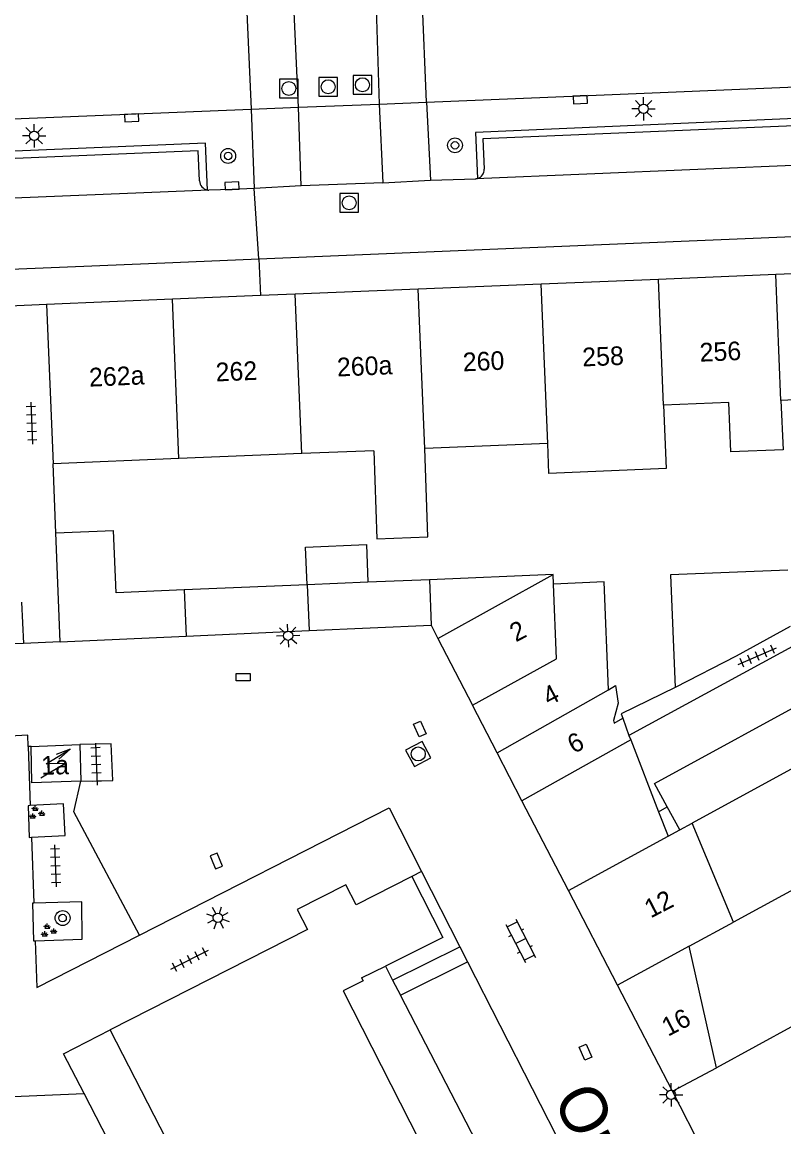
# Model space of a CAD drawing. Extents: x 132999 to 136000, y 398499 to 400501.
# Drawn here: x 133466.9 to 133507.8, y 398600.8 to 398660.1 of the extents above; entities that cross this region are included whole.
import ezdxf

# ---------------------------------------------------------------- set-up
doc = ezdxf.new("R2010")
doc.units = 0
for name, color, linetype in [('gg-afsc-erfafscheiding', 7, 'Continuous'), ('gg-afsc-muur', 7, 'Continuous'), ('gg-anno-huisnummerreeks BGT', 7, 'Continuous'), ('gg-anno-openbare ruimte label', 7, 'Continuous'), ('gg-bbg-bijgebouw', 7, 'Continuous'), ('gg-bbg-gedigitaliseerde bebouwing', 7, 'Continuous'), ('gg-bbg-gedigitaliseerde bijgebouw', 7, 'Continuous'), ('gg-bbg-hoofdgebouw', 7, 'Continuous'), ('gg-bbg-luifel en loopbrug', 7, 'Continuous'), ('gg-bbg-tussenscheiding', 7, 'Continuous'), ('gg-knt-verharding', 7, 'Continuous'), ('gg-knt-verharding nz', 7, 'Continuous'), ('gt-grn-weggrens', 7, 'Continuous'), ('gt-symb-boom', 7, 'Continuous'), ('gt-symb-groenvak', 7, 'Continuous'), ('gt-symb-klinker verharding', 7, 'Continuous'), ('gt-symb-kolk', 7, 'Continuous'), ('gt-symb-kolk center center', 7, 'Continuous'), ('gt-symb-lichtmast', 7, 'Continuous'), ('gt-symb-rioolschacht', 7, 'Continuous'), ('gt-symb-tegel verharding', 7, 'Continuous'), ('gt-symb-trafo symbool', 7, 'Continuous')]:
    doc.layers.add(name, color=color, linetype=linetype)

# ---------------------------------------------------------------- blocks, each defined once
blk = doc.blocks.new('gt0-RS')
at = {"layer": 'gt-symb-rioolschacht'}
blk.add_lwpolyline([(-0.5, -0.5), (0.5, -0.5), (0.5, 0.5), (-0.5, 0.5)], close=True, dxfattribs=at)
blk.add_circle((0, 0), 0.375, dxfattribs=at)
blk = doc.blocks.new('gt0-KOLK')
at = {"layer": 'gt-symb-kolk'}
blk.add_lwpolyline([(0, 0), (0.375, 0), (0.375, 0.4), (-0.375, 0.4), (-0.375, 0), (0, 0)], dxfattribs=at)
blk = doc.blocks.new('gt0-TEG1')
at = {"layer": 'gt-symb-tegel verharding'}
for p, q in [((-1.125, 0), (1.125, 0)), ((-0.9, -0.25), (-0.9, 0.25)), ((-0.45, -0.25), (-0.45, 0.25)), ((0, -0.25), (0, 0.25)), ((0.45, -0.25), (0.45, 0.25)), ((0.9, -0.25), (0.9, 0.25))]:
    blk.add_line(p, q, dxfattribs=at)
blk = doc.blocks.new('gt0-KOLKCC')
at = {"layer": 'gt-symb-kolk center center'}
blk.add_lwpolyline([(-0.375, 0.2), (0.375, 0.2), (0.375, -0.2), (-0.375, -0.2)], close=True, dxfattribs=at)
blk = doc.blocks.new('gt0-LMAST')
at = {"layer": 'gt-symb-lichtmast'}
for p, q in [((-0.005, 0.246), (-0.005, 0.621)), ((-0.182, 0.173), (-0.447, 0.438)), ((0.172, 0.173), (0.437, 0.438)), ((-0.255, -0.004), (-0.63, -0.004)), ((-0.182, -0.181), (-0.447, -0.446)), ((-0.005, -0.254), (-0.005, -0.629)), ((0.437, -0.446), (0.172, -0.181)), ((0.245, -0.004), (0.62, -0.004))]:
    blk.add_line(p, q, dxfattribs=at)
blk.add_circle((-0.005, -0.004), 0.25, dxfattribs=at)
blk = doc.blocks.new('gt0-BOOM')
at = {"layer": 'gt-symb-boom'}
for radius in [0.4, 0.2]:
    blk.add_circle((0, 0), radius, dxfattribs=at)
blk = doc.blocks.new('gt0-KL1')
at = {"layer": 'gt-symb-klinker verharding'}
for p, q in [((-1.15, 0.3), (1.15, 0.3)), ((-1, -0.3), (-1, 0.3)), ((-0.5, 0.3), (-0.5, 0.45)), ((0, -0.3), (0, 0.3)), ((0.5, 0.3), (0.5, 0.45)), ((1, -0.3), (1, 0.3)), ((-1.15, -0.3), (1.15, -0.3)), ((-0.5, -0.45), (-0.5, -0.3)), ((0.5, -0.45), (0.5, -0.3))]:
    blk.add_line(p, q, dxfattribs=at)
blk = doc.blocks.new('gt0-HSP')
at = {"layer": 'gt-symb-trafo symbool'}
for points in [[(0.771, 0.746), (-0.529, -0.004), (0.471, -0.004), (-0.829, -0.754)], [(-0.217, -0.24), (-0.829, -0.754), (-0.077, -0.48)]]:
    blk.add_lwpolyline(points, dxfattribs=at)
blk = doc.blocks.new('gt0-GRVAK')
at = {"layer": 'gt-symb-groenvak'}
for p, q in [((-0.11, 0.189), (-0.228, 0.24)), ((-0.182, 0.153), (0.088, 0.153)), ((-0.091, 0.211), (-0.156, 0.322)), ((-0.047, 0.214), (-0.047, 0.393)), ((-0.004, 0.211), (0.061, 0.322)), ((0.015, 0.189), (0.133, 0.24)), ((0.262, -0.052), (0.197, 0.059)), ((0.305, -0.049), (0.305, 0.13)), ((0.349, -0.052), (0.414, 0.059)), ((-0.245, -0.228), (-0.363, -0.177)), ((-0.318, -0.264), (-0.047, -0.264)), ((-0.226, -0.206), (-0.291, -0.095)), ((-0.183, -0.203), (-0.183, -0.024)), ((-0.139, -0.206), (-0.074, -0.095)), ((-0.12, -0.228), (-0.002, -0.177)), ((0.243, -0.074), (0.125, -0.023)), ((0.17, -0.11), (0.441, -0.11)), ((0.368, -0.074), (0.486, -0.023))]:
    blk.add_line(p, q, dxfattribs=at)

msp = doc.modelspace()

# ---------------------------------------------------------------- linework, layer by layer
at = {"layer": 'gg-afsc-erfafscheiding'}
msp.add_line((133513.945, 398616.643), (133505.092, 398611.825), dxfattribs=at)
at = {"layer": 'gg-afsc-muur'}
msp.add_line((133508.636, 398626.801), (133499.477, 398621.831), dxfattribs=at)
msp.add_lwpolyline([(133501.96, 398624.404), (133499.054, 398622.985), (133499.142, 398622.745)], dxfattribs=at)
at = {"layer": 'gg-bbg-bijgebouw'}
for p, q in [((133468.96, 398626.851), (133468.73, 398632.681)), ((133466.9, 398628.961), (133467, 398626.751)), ((133482.319, 398627.448), (133488.86, 398627.741)), ((133468.96, 398626.851), (133475.725, 398627.154)), ((133475.725, 398627.154), (133482.319, 398627.448)), ((133489.232, 398627.024), (133491.087, 398623.443)), ((133467, 398626.751), (133461.304, 398626.516)), ((133492.404, 398620.903), (133491.087, 398623.443)), ((133499.142, 398622.745), (133499.477, 398621.831)), ((133493.74, 398618.323), (133492.404, 398620.903)), ((133496.233, 398613.513), (133493.74, 398618.323)), ((133498.865, 398608.434), (133496.233, 398613.513)), ((133501.806, 398602.758), (133498.865, 398608.434)), ((133504.434, 398597.688), (133501.806, 398602.758))]:
    msp.add_line(p, q, dxfattribs=at)
msp.add_lwpolyline([(133508.132, 398627.661), (133505.22, 398626.071), (133501.96, 398624.404)], dxfattribs=at)
at = {"layer": 'gg-bbg-gedigitaliseerde bebouwing'}
for p, q in [((133514.11, 398640.051), (133507.633, 398639.785)), ((133485.793, 398637.087), (133481.929, 398636.931)), ((133495.119, 398637.465), (133488.525, 398637.198)), ((133475.335, 398636.664), (133468.59, 398636.391)), ((133481.929, 398636.931), (133475.335, 398636.664)), ((133511.198, 398621.678), (133502.866, 398617.132)), ((133502.202, 398616.769), (133501.534, 398617.993))]:
    msp.add_line(p, q, dxfattribs=at)
for points in [[(133501.336, 398639.526), (133501.475, 398636.129), (133495.184, 398635.872), (133495.119, 398637.465)], [(133507.633, 398639.785), (133507.742, 398637.142), (133504.945, 398637.027), (133504.836, 398639.67), (133501.336, 398639.526)], [(133485.793, 398637.087), (133485.96, 398632.369), (133488.693, 398632.466), (133488.525, 398637.198)], [(133501.534, 398617.993), (133500.852, 398619.243), (133510.028, 398624.25), (133508.636, 398626.801)]]:
    msp.add_lwpolyline(points, dxfattribs=at)
at = {"layer": 'gg-bbg-gedigitaliseerde bijgebouw'}
for p, q in [((133468.73, 398632.681), (133471.833, 398632.816)), ((133489.232, 398627.024), (133495.407, 398630.448)), ((133495.428, 398629.937), (133495.407, 398630.448)), ((133482.218, 398629.901), (133475.623, 398629.627)), ((133485.477, 398630.036), (133482.218, 398629.901)), ((133488.774, 398630.173), (133485.477, 398630.036)), ((133488.774, 398630.173), (133488.86, 398627.741)), ((133499.477, 398621.831), (133499.572, 398621.588)), ((133499.572, 398621.588), (133501.07, 398617.739)), ((133501.07, 398617.739), (133501.58, 398616.43)), ((133502.202, 398616.769), (133502.866, 398617.132)), ((133505.092, 398611.825), (133502.866, 398617.132)), ((133501.58, 398616.43), (133502.202, 398616.769)), ((133502.71, 398610.526), (133505.092, 398611.825)), ((133504.165, 398604.015), (133502.71, 398610.526)), ((133508.362, 398606.305), (133504.165, 398604.015))]:
    msp.add_line(p, q, dxfattribs=at)
for points in [[(133475.623, 398629.627), (133471.972, 398629.475), (133471.833, 398632.816)], [(133508.008, 398630.691), (133501.705, 398630.434), (133501.96, 398624.404)], [(133498.379, 398624.279), (133498.141, 398630.05), (133495.428, 398629.937)], [(133498.379, 398624.279), (133498.76, 398624.494), (133498.904, 398623.552), (133498.644, 398622.628), (133498.678, 398622.491), (133499.142, 398622.745)]]:
    msp.add_lwpolyline(points, dxfattribs=at)
at = {"layer": 'gg-bbg-hoofdgebouw'}
for p, q in [((133507.356, 398646.528), (133501.062, 398646.271)), ((133512.941, 398646.756), (133507.356, 398646.528)), ((133494.767, 398646.014), (133488.173, 398645.745)), ((133501.062, 398646.271), (133494.767, 398646.014)), ((133479.706, 398645.399), (133474.984, 398645.206)), ((133481.578, 398645.475), (133479.706, 398645.399)), ((133488.173, 398645.745), (133481.578, 398645.475)), ((133474.984, 398645.206), (133468.24, 398644.931)), ((133468.24, 398644.931), (133468.59, 398636.391)), ((133467.41, 398621.231), (133470.02, 398621.34)), ((133470.02, 398621.34), (133470.07, 398619.38)), ((133485.137, 398608.828), (133486.41, 398609.461)), ((133485.23, 398579.62), (133471.65, 398606.041))]:
    msp.add_line(p, q, dxfattribs=at)
for points in [[(133470.07, 398619.38), (133467.45, 398619.281), (133467.41, 398621.231)], [(133487.822, 398614.258), (133484.845, 398612.745), (133484.296, 398613.824), (133481.684, 398612.497), (133482.232, 398611.418), (133471.65, 398606.041)], [(133487.822, 398614.258), (133489.49, 398610.991), (133486.41, 398609.461)], [(133485.137, 398608.828), (133485.22, 398608.671), (133484.14, 398608.13), (133495.89, 398585.081)]]:
    msp.add_lwpolyline(points, dxfattribs=at)
at = {"layer": 'gg-bbg-luifel en loopbrug'}
for p, q in [((133495.407, 398630.448), (133488.774, 398630.173)), ((133488.86, 398627.741), (133489.232, 398627.024)), ((133501.07, 398617.739), (133501.534, 398617.993))]:
    msp.add_line(p, q, dxfattribs=at)
msp.add_lwpolyline([(133482.218, 398629.901), (133482.135, 398631.916), (133485.394, 398632.051), (133485.477, 398630.036)], dxfattribs=at)
at = {"layer": 'gg-bbg-tussenscheiding'}
for p, q in [((133507.633, 398639.785), (133507.356, 398646.528)), ((133495.119, 398637.465), (133494.767, 398646.014)), ((133501.336, 398639.526), (133501.062, 398646.271)), ((133481.929, 398636.931), (133481.578, 398645.475)), ((133488.525, 398637.198), (133488.173, 398645.745)), ((133475.335, 398636.664), (133474.984, 398645.206)), ((133482.218, 398629.901), (133482.319, 398627.448)), ((133475.623, 398629.627), (133475.725, 398627.154)), ((133492.404, 398620.903), (133498.379, 398624.279)), ((133499.572, 398621.588), (133493.74, 398618.323)), ((133496.233, 398613.513), (133501.58, 398616.43)), ((133502.71, 398610.526), (133498.865, 398608.434)), ((133501.806, 398602.758), (133504.165, 398604.015))]:
    msp.add_line(p, q, dxfattribs=at)
msp.add_lwpolyline([(133491.087, 398623.443), (133495.592, 398625.941), (133495.428, 398629.937)], dxfattribs=at)
at = {"layer": 'gg-knt-verharding'}
for p, q in [((133479.205, 398655.389), (133479.379, 398651.134)), ((133481.759, 398655.49), (133486.086, 398655.656)), ((133481.89, 398651.278), (133481.759, 398655.49)), ((133486.086, 398655.656), (133486.28, 398651.435)), ((133488.626, 398655.761), (133488.833, 398651.58)), ((133509.82, 398652.437), (133491.256, 398651.661)), ((133486.28, 398651.435), (133481.89, 398651.278)), ((133488.833, 398651.58), (133491.256, 398651.661)), ((133476.937, 398651.051), (133458.45, 398650.306)), ((133479.623, 398647.374), (133516.869, 398648.928)), ((133468.73, 398632.681), (133468.59, 398636.391)), ((133468.96, 398626.851), (133467, 398626.751)), ((133467.41, 398621.231), (133467.25, 398621.231)), ((133488.355, 398614.538), (133487.822, 398614.258)), ((133488.355, 398614.538), (133490.413, 398610.501)), ((133486.802, 398608.706), (133490.413, 398610.501)), ((133490.413, 398610.501), (133490.822, 398609.699)), ((133486.41, 398609.461), (133486.802, 398608.706)), ((133487.216, 398607.907), (133490.822, 398609.699)), ((133490.822, 398609.699), (133501.806, 398588.153)), ((133498.38, 398586.391), (133487.216, 398607.907)), ((133482.83, 398578.401), (133470.246, 398602.631))]:
    msp.add_line(p, q, dxfattribs=at)
for points in [[(133488.626, 398655.761), (133496.867, 398656.1), (133509.292, 398656.624), (133533.715, 398657.608), (133555.154, 398658.518), (133589.999, 398659.95), (133602.454, 398660.508), (133623.884, 398661.352), (133635.309, 398661.849), (133649.765, 398662.452), (133674.186, 398663.495), (133694.613, 398664.335), (133713.042, 398665.134), (133751.869, 398666.722)], [(133353.699, 398649.52), (133360.438, 398650.166), (133370.464, 398650.895), (133380.886, 398651.413), (133391.12, 398651.88), (133412.565, 398652.717), (133432.02, 398653.487), (133479.205, 398655.389)], [(133509.608, 398654.945), (133491.241, 398654.14), (133491.357, 398651.679)], [(133509.306, 398652.926), (133509.214, 398654.526), (133491.644, 398653.797), (133491.718, 398652.173)], [(133476.862, 398651.059), (133476.771, 398653.564), (133458.406, 398652.804), (133458.497, 398650.694), (133456.417, 398650.641), (133456.299, 398652.745), (133437.959, 398651.978), (133438.015, 398649.862), (133435.92, 398649.788), (133435.84, 398651.902), (133417.467, 398651.112), (133417.545, 398649.015), (133415.496, 398648.938), (133415.393, 398651.055), (133396.943, 398650.265)], [(133476.444, 398651.542), (133476.372, 398653.15), (133458.844, 398652.429), (133458.888, 398650.834)], [(133479.379, 398651.134), (133478.197, 398651.083), (133476.937, 398651.051)], [(133325.321, 398639.532), (133336.268, 398640.603), (133345.259, 398641.339), (133373.19, 398642.858), (133394.151, 398643.82), (133414.124, 398644.679), (133475.012, 398647.182), (133479.623, 398647.374)], [(133467.25, 398621.231), (133467.233, 398621.838), (133464.03, 398621.671)], [(133470.07, 398619.38), (133471.793, 398619.408), (133471.71, 398621.383), (133470.02, 398621.34)], [(133473.218, 398611.115), (133469.7, 398617.741), (133470.07, 398619.38)], [(133467.363, 398618.065), (133467.25, 398618.059), (133467.307, 398616.362), (133467.423, 398616.368)], [(133467.423, 398616.368), (133469.233, 398616.467), (133469.147, 398618.156), (133467.363, 398618.065)], [(133473.218, 398611.115), (133486.62, 398617.941), (133488.355, 398614.538)], [(133467.549, 398612.831), (133467.475, 398612.829), (133467.53, 398610.817), (133467.621, 398610.82)], [(133467.621, 398610.82), (133470.15, 398610.915), (133470.125, 398612.9), (133467.549, 398612.831)], [(133470.246, 398602.631), (133469.14, 398604.761), (133471.65, 398606.041)]]:
    msp.add_lwpolyline(points, dxfattribs=at)
for centre, radius, start, end in [((133491.221, 398652.157), 0.497, 285.89336, 1.79027), ((133476.956, 398651.562), 0.512, 182.28072, 259.4667), ((133491.221, 398652.149), 0.49, 274.09148, 286.1186), ((133476.959, 398651.614), 0.563, 260.07052, 267.75242)]:
    msp.add_arc(centre, radius, start, end, dxfattribs=at)
at = {"layer": 'gg-knt-verharding nz'}
for p, q in [((133478.932, 398661.883), (133479.205, 398655.389)), ((133481.759, 398655.49), (133481.46, 398661.979)), ((133485.87, 398662.178), (133486.086, 398655.656)), ((133488.626, 398655.761), (133488.354, 398662.279)), ((133479.205, 398655.389), (133481.759, 398655.49)), ((133486.086, 398655.656), (133488.626, 398655.761))]:
    msp.add_line(p, q, dxfattribs=at)
at = {"layer": 'gt-grn-weggrens'}
for p, q in [((133481.89, 398651.278), (133479.379, 398651.134)), ((133486.28, 398651.435), (133488.833, 398651.58)), ((133479.623, 398647.374), (133479.379, 398651.134)), ((133479.623, 398647.374), (133479.706, 398645.399)), ((133468.24, 398644.931), (133466.25, 398644.841)), ((133467.25, 398621.231), (133467.363, 398618.065)), ((133467.423, 398616.368), (133467.549, 398612.831)), ((133486.802, 398608.706), (133487.216, 398607.907)), ((133464.75, 398602.401), (133470.246, 398602.631))]:
    msp.add_line(p, q, dxfattribs=at)
msp.add_lwpolyline([(133467.621, 398610.82), (133467.71, 398608.311), (133473.218, 398611.115)], dxfattribs=at)

# ---------------------------------------------------------------- block references
at = {"layer": 'gt-symb-boom'}
for p in [(133490.145, 398653.454), (133477.977, 398652.884), (133469.097, 398612.04)]:
    msp.add_blockref('gt0-BOOM', p, dxfattribs=at)
at = {"layer": 'gt-symb-groenvak'}
for p in [(133467.68, 398617.668), (133468.319, 398611.352)]:
    msp.add_blockref('gt0-GRVAK', p, dxfattribs=at)
at = {"layer": 'gt-symb-klinker verharding', "rotation": -62.99934529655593}
msp.add_blockref('gt0-KL1', (133493.667, 398610.813), dxfattribs=at)
at = {"layer": 'gt-symb-kolk'}
for p, rotation in [((133496.867, 398656.1), -177.65101079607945), ((133472.796, 398655.126), -177.6913273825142), ((133478.197, 398651.083), 2.4783353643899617), ((133477.157, 398615.02), -67.48588735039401)]:
    msp.add_blockref('gt0-KOLK', p, dxfattribs=dict(at, rotation=rotation))
at = {"layer": 'gt-symb-kolk center center'}
msp.add_blockref('gt0-KOLKCC', (133478.786, 398624.945), dxfattribs=at)
for p, rotation in [((133488.261, 398622.175), -66.17710050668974), ((133497.145, 398604.85), -66.53799977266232)]:
    msp.add_blockref('gt0-KOLKCC', p, dxfattribs=dict(at, rotation=rotation))
at = {"layer": 'gt-symb-lichtmast'}
for p in [(133500.267, 398655.419), (133467.578, 398653.972), (133501.739, 398602.563)]:
    msp.add_blockref('gt0-LMAST', p, dxfattribs=at)
for p, rotation in [((133481.188, 398627.178), 92.57914749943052), ((133477.435, 398612.051), -62.99934529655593)]:
    msp.add_blockref('gt0-LMAST', p, dxfattribs=dict(at, rotation=rotation))
at = {"layer": 'gt-symb-rioolschacht'}
for p in [(133483.346, 398656.593), (133485.18, 398656.699), (133481.232, 398656.499), (133484.468, 398650.369)]:
    msp.add_blockref('gt0-RS', p, dxfattribs=at)
at = {"layer": 'gt-symb-rioolschacht', "rotation": -62.15337781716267}
msp.add_blockref('gt0-RS', (133488.174, 398620.833), dxfattribs=at)
at = {"layer": 'gt-symb-tegel verharding'}
for p, rotation in [((133467.437, 398638.57), -87.64984047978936), ((133506.364, 398626.08), 23.514556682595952), ((133470.903, 398620.28), -87.59258615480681), ((133468.722, 398614.835), 92.06381972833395), ((133475.915, 398609.805), 26.923625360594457)]:
    msp.add_blockref('gt0-TEG1', p, dxfattribs=dict(at, rotation=rotation))
at = {"layer": 'gt-symb-trafo symbool', "rotation": -178.79696545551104}
msp.add_blockref('gt0-HSP', (133468.684, 398620.316), dxfattribs=at)

# ---------------------------------------------------------------- texts
at = {"layer": 'gg-anno-huisnummerreeks BGT'}
for s, rotation, p in [('256', 2.4, (133503.287, 398641.856)), ('260', 2.4, (133490.584, 398641.338)), ('258', 2.4, (133496.992, 398641.599)), ('262', 2.4, (133477.326, 398640.796)), ('260a', 2.4, (133483.833, 398641.062)), ('262a', 2.4, (133470.535, 398640.519)), ('2', 27.4, (133493.41, 398626.809)), ('4', 27.4, (133495.182, 398623.391)), ('6', 27.4, (133496.509, 398620.829)), ('1a', 1.2, (133467.959, 398619.72)), ('12', 27.4, (133500.64, 398612.012)), ('16', 27.4, (133501.57, 398605.672))]:
    msp.add_text(s, height=1, rotation=rotation, dxfattribs=at).set_placement(p)
at = {"layer": 'gg-anno-openbare ruimte label'}
msp.add_text('Oude Kapelstraat', height=2.5, rotation=297.1, dxfattribs=at).set_placement((133495.358, 398602.347))

doc.saveas('drawing.dxf')
